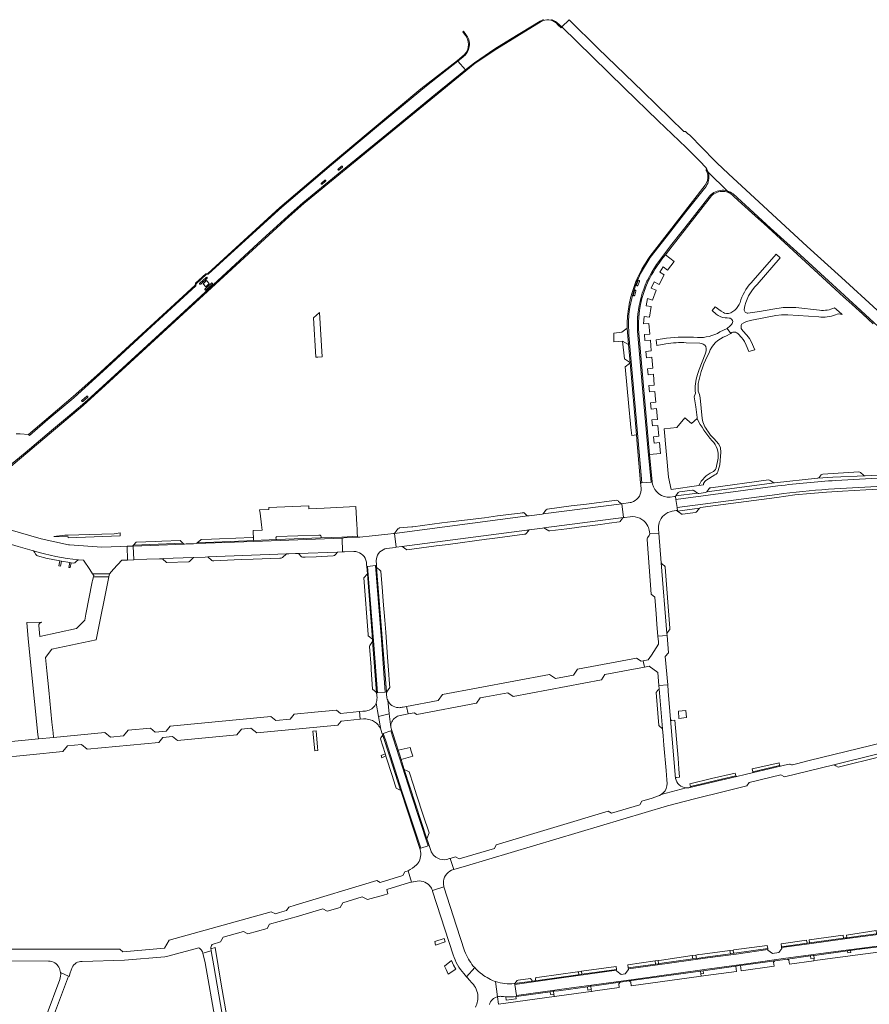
# Model space of a CAD drawing. Header units: metres. Extents: x 166325 to 190320, y 381923 to 404576.
# Tile 864 of 1056: x 174315 to 174707, y 401345 to 401800. Entities that reach past the tile are written whole.
import ezdxf

# ---------------------------------------------------------------- set-up
doc = ezdxf.new("R2010")
doc.units = ezdxf.units.M
for name, color, linetype, lineweight in [('B-WE-VH-VERHARDING_ASFALT-GV', 8, 'Continuous', 18), ('B-WE-VH-VERHARDING_BETONSTRAATSTEEN-GV', 8, 'Continuous', 18), ('B-WE-VH-VERHARDING_FUNDERING_ZAND-GV', 8, 'Continuous', 18), ('B-WE-VH-VERHARDING_STRAATBAKSTEEN-GV', 8, 'Continuous', 18)]:
    doc.layers.add(name, color=color, linetype=linetype, lineweight=lineweight)

msp = doc.modelspace()

# ---------------------------------------------------------------- linework, layer by layer
at = {"layer": 'B-WE-VH-VERHARDING_ASFALT-GV', "flags": 128}
for points in [[(174655.589, 401677.978), (174666.197, 401690.177), (174664.352, 401691.865), (174653.778, 401679.705)], [(174642.283, 401664.457), (174641.372, 401664.532), (174640.533, 401664.724), (174639.98, 401664.951), (174638.957, 401665.618), (174636.216, 401667.547), (174634.762, 401665.895), (174636.652, 401664.271), (174637.602, 401663.508), (174638.805, 401662.917)], [(174662.827, 401666.501), (174656.706, 401665.423), (174651.302, 401664.709)], [(174684.446, 401666.049), (174673.406, 401667.217), (174670.611, 401667.293)], [(174694.804, 401664.007), (174693.326, 401665.359), (174691.355, 401667.162)], [(174653.134, 401661.468), (174664.177, 401663.548), (174666.814, 401663.842), (174669.701, 401663.945), (174684.031, 401662.927)], [(174643.462, 401655.211), (174641.644, 401657.579), (174638.396, 401655.969)], [(174643.753, 401659.455), (174643.114, 401658.782), (174641.644, 401657.579), (174643.462, 401655.211)], [(174643.462, 401655.211), (174643.861, 401655.725), (174644.294, 401655.865), (174644.744, 401655.927), (174645.198, 401655.91), (174645.642, 401655.813), (174646.063, 401655.64), (174646.447, 401655.397), (174646.782, 401655.09), (174648.302, 401653.419), (174649.126, 401652.557), (174649.758, 401651.505), (174650.537, 401649.89), (174651.769, 401646.956), (174654.55, 401647.64), (174652.811, 401651.577), (174652.036, 401652.881), (174650.739, 401654.444), (174648.907, 401656.532), (174648.228, 401657.636), (174648.2, 401658.313), (174648.237, 401658.927), (174648.379, 401659.521)], [(174613.698, 401653.147), (174608.956, 401652.409), (174609.201, 401649.656), (174613.38, 401650.494)], [(174641.098, 401654.096), (174643.462, 401655.211)], [(174622.839, 401650.993), (174629.124, 401650.75)], [(174631.519, 401645.7), (174630.093, 401642.22), (174628.751, 401638.695), (174627.979, 401636.281)], [(174628.3, 401628.607), (174628.274, 401629.794), (174628.3, 401632.168)], [(174627.084, 401627.743), (174626.504, 401626), (174627.238, 401621.299), (174627.917, 401616.387), (174627.784, 401615.983)], [(174630.209, 401615.984), (174629.209, 401625.566)], [(174627.784, 401615.983), (174625.28, 401613.62), (174622.119, 401616.36), (174618.419, 401611.817), (174612.616, 401611.203)], [(174612.616, 401611.203), (174614.603, 401588.84), (174615.854, 401583.244), (174628.689, 401585.046)], [(174637.596, 401591.876), (174638.328, 401594.542), (174638.814, 401600.443), (174638.696, 401602.461), (174637.825, 401604.182), (174635.524, 401606.79)], [(174636.56, 401593.118), (174637.492, 401597.654)], [(174637.492, 401597.654), (174636.56, 401593.118)], [(174631.782, 401587.326), (174636.063, 401589.987)], [(174727.623, 401589.319), (174691.936, 401587.337)], [(174665.212, 401584.809), (174617.999, 401578.548), (174618.536, 401574.777), (174664.762, 401580.861)], [(174628.689, 401585.046), (174630.751, 401585.336)], [(174688.528, 401583.29), (174719.171, 401585.018)], [(174364.298, 401556.945), (174361.328, 401556.831), (174352.675, 401556.5), (174337.663, 401557.557), (174337.189, 401557.66), (174324.553, 401560.413), (174308.148, 401565.08)], [(174487.9, 401562.897), (174487.43, 401562.835), (174484.859, 401562.5), (174477.55, 401561.752), (174471.941, 401561.178), (174470.839, 401561.119), (174464.594, 401560.785), (174463.692, 401560.75), (174463.936, 401554.352), (174464.837, 401554.386), (174469.204, 401554.552)], [(174484.438, 401555.925), (174488.285, 401556.427), (174488.763, 401556.489), (174487.9, 401562.897)], [(174303.09, 401559.578), (174306.243, 401558.953), (174309.367, 401558.192), (174314, 401556.866), (174320.406, 401555.033), (174321.062, 401554.844)], [(174341.936, 401550.698), (174344.25, 401550.521), (174347.137, 401546.128), (174348.33, 401544.17), (174356.168, 401544.263), (174358.073, 401546.389), (174361.882, 401550.485), (174364.5, 401550.584), (174364.298, 401556.945)], [(174475.028, 401548.505), (174475.035, 401548.426), (174475.107, 401547.632), (174475.451, 401547.661), (174479.225, 401547.977), (174479.627, 401548.011), (174479.553, 401548.965), (174479.497, 401549.703), (174479.485, 401550.383), (174479.551, 401551.059)], [(174417.837, 401283.395), (174417.57, 401285.308), (174413.68, 401309.41), (174404.364, 401363.047), (174403.189, 401369.95), (174399.293, 401368.828), (174400.39, 401364.46), (174409.95, 401310.26), (174409.44, 401310.18), (174412.42, 401292.43), (174415.93, 401267.62), (174419.086, 401243.968), (174422.01, 401222.06)], [(174333.19, 401356.73), (174326.89, 401339.74)], [(174329.918, 401338.514), (174337.22, 401358.21), (174333.574, 401359.982)]]:
    msp.add_lwpolyline(points, dxfattribs=at)
at = {"layer": 'B-WE-VH-VERHARDING_ASFALT-GV'}
for points in [[(174653.778, 401679.705, 0.1205991), (174648.094, 401670.747)], [(174649.621, 401666.408, -0.1688884), (174655.589, 401677.978)], [(174648.094, 401670.747, -0.2630394), (174642.283, 401664.457)], [(174651.302, 401664.709, -0.4964483), (174649.621, 401666.408)], [(174670.611, 401667.293, 0.0629515), (174662.827, 401666.501)], [(174691.355, 401667.162, -0.1468982), (174684.446, 401666.049)], [(174638.805, 401662.917, 0.0503203), (174642.702, 401662.395)], [(174642.702, 401662.395, -0.6371217), (174643.753, 401659.455)], [(174648.379, 401659.521, -0.1015204), (174653.134, 401661.468)], [(174684.031, 401662.927, 0.1310041), (174691.855, 401663.936)], [(174691.855, 401663.936, -0.2282195), (174694.804, 401664.007)], [(174627.995, 401653.372, 0.0497305), (174613.698, 401653.147)], [(174638.396, 401655.969, -0.1421914), (174627.995, 401653.372)], [(174633.367, 401646.361, -0.2176387), (174641.098, 401654.096)], [(174613.38, 401650.494, -0.0527577), (174622.839, 401650.993)], [(174629.124, 401650.75, -0.2645915), (174631.876, 401649.262)], [(174631.876, 401649.262, -0.1485394), (174631.519, 401645.7)], [(174628.3, 401632.168, -0.0705196), (174633.367, 401646.361)], [(174627.979, 401636.281, 0.1067056), (174627.084, 401627.743)], [(174629.209, 401625.566, 0.0819324), (174628.3, 401628.607)], [(174634.71, 401605.619, -0.0519313), (174627.784, 401615.983)], [(174627.784, 401615.983, 0.0519313), (174634.71, 401605.619)], [(174632.844, 401610.18, -0.1641543), (174630.209, 401615.984)], [(174635.524, 401606.79, -0.1097218), (174632.844, 401610.18)], [(174637.492, 401597.654, 0.2503663), (174634.71, 401605.619)], [(174634.71, 401605.619, -0.2503663), (174637.492, 401597.654)], [(174634.783, 401591.185, 0.2458182), (174636.56, 401593.118)], [(174636.56, 401593.118, -0.2458182), (174634.783, 401591.185)], [(174628.689, 401585.046, -0.1823758), (174634.783, 401591.185)], [(174634.783, 401591.185, 0.1823758), (174628.689, 401585.046)], [(174636.063, 401589.987, 0.2746995), (174637.596, 401591.876)], [(174630.751, 401585.336, -0.2366792), (174631.782, 401587.326)], [(174691.936, 401587.337, 0.0176597), (174665.212, 401584.809)], [(174664.762, 401580.861, -0.0174602), (174688.528, 401583.29)], [(174321.062, 401554.844, 0.0540381), (174341.936, 401550.698)], [(174469.204, 401554.552, -0.3145669), (174474.708, 401550.512)], [(174479.551, 401551.059, -0.3265662), (174484.438, 401555.925)], [(174474.708, 401550.512, -0.0837236), (174475.028, 401548.505)], [(174333.574, 401359.982, -0.126668), (174333.19, 401356.73)]]:
    msp.add_lwpolyline(points, format="xyb", dxfattribs=at)
at = {"layer": 'B-WE-VH-VERHARDING_ASFALT-GV', "flags": 128}
for points in [[(174556.992, 401565.399), (174593.859, 401570.214), (174593.064, 401576.611), (174556.684, 401571.867), (174556.186, 401571.802), (174550.149, 401571.014), (174549.637, 401570.948), (174487.9, 401562.897), (174488.763, 401556.489), (174491.261, 401556.816), (174549.142, 401564.374), (174549.721, 401564.45), (174550.254, 401564.52), (174556.415, 401565.324)], [(174367.216, 401557.057), (174367.471, 401550.697), (174373.471, 401550.924), (174379.357, 401551.147), (174380.36, 401551.185), (174381.018, 401551.21), (174394.917, 401551.736), (174395.238, 401551.748), (174400.399, 401551.944), (174401.678, 401551.992), (174437.973, 401553.368), (174439.029, 401553.408), (174442.132, 401553.526), (174443.507, 401553.578), (174461.526, 401554.261), (174463.936, 401554.352), (174463.692, 401560.75), (174422.813, 401559.185), (174396.213, 401558.167), (174395.057, 401558.123), (174391.712, 401557.995), (174390.931, 401557.965)]]:
    msp.add_lwpolyline(points, close=True, dxfattribs=at)
at = {"layer": 'B-WE-VH-VERHARDING_BETONSTRAATSTEEN-GV', "flags": 128}
for points in [[(174304.595, 401588.814), (174344, 401622), (174354.42, 401631.34), (174439.31, 401709.3), (174446.06, 401715.29), (174520.984, 401776.691), (174525.23, 401780.17), (174535.2, 401786.89), (174555.73, 401799.38)], [(174556.886, 401800.34), (174556.202, 401800.099), (174555.548, 401799.785), (174555.351, 401799.672), (174541.581, 401791.293), (174534.315, 401786.849), (174524.854, 401780.401), (174520.687, 401777.052), (174506.842, 401765.822), (174484.33, 401747.394), (174461.951, 401729), (174445.644, 401715.724), (174438.746, 401709.681), (174426.995, 401698.849), (174408.171, 401681.461), (174392.756, 401667.327), (174377.44, 401653.226), (174358.725, 401636.02), (174345.818, 401624.296), (174338.589, 401618.088), (174329.347, 401610.393), (174317.167, 401600.188), (174306.901, 401591.569)], [(174562.694, 401798.787), (174563.509, 401797.971), (174564.961, 401796.56), (174565.317, 401796.911), (174564.272, 401797.841), (174563.009, 401799.011), (174562.433, 401799.453), (174561.813, 401799.829), (174561.155, 401800.134), (174560.468, 401800.365)], [(174711.012, 401666.053), (174694.571, 401681.109), (174678.74, 401695.48), (174642.3, 401729.03), (174636.918, 401734.211), (174635.836, 401735.255), (174624.524, 401746.93), (174623.372, 401747.658), (174622.41, 401748.58), (174621.74, 401748.609), (174602.672, 401767.065), (174582.123, 401787.006), (174568.607, 401800.158), (174565.317, 401796.911), (174579.504, 401783.158), (174594.325, 401768.712), (174609.876, 401753.616), (174622.722, 401741.224), (174629.071, 401734.88), (174631.827, 401731.911), (174632.254, 401731.27), (174632.612, 401730.588), (174632.897, 401729.873), (174641.864, 401721.108), (174642.478, 401720.899), (174643.201, 401720.568), (174643.888, 401720.167), (174644.487, 401719.733), (174653.995, 401710.982), (174661.792, 401703.934), (174675.411, 401691.658), (174690.359, 401677.871), (174703.47, 401665.894), (174717.531, 401653.023)], [(174521.87, 401785.764), (174522.16, 401786.469), (174522.375, 401787.2), (174522.511, 401787.95), (174522.569, 401788.71), (174522.546, 401789.471), (174522.444, 401790.227), (174522.263, 401790.967), (174522.006, 401791.684), (174521.675, 401792.371), (174521.274, 401793.018), (174519.882, 401794.985), (174519.468, 401794.67), (174520.802, 401792.947), (174520.899, 401792.799), (174521.094, 401792.51)], [(174519.2, 401783.2), (174517.02, 401781.406), (174500.069, 401768.34), (174475.731, 401748.003), (174458.704, 401733.734), (174434.92, 401713.53), (174401.658, 401683.065), (174400.748, 401682.842), (174396.008, 401678.476), (174395.742, 401677.597), (174350.31, 401635.87), (174339.47, 401626.16), (174318.732, 401608.658), (174319.215, 401608.15), (174327.758, 401615.45), (174339.641, 401625.489), (174355.186, 401639.626), (174373.812, 401656.746), (174396.042, 401677.27), (174396.306, 401678.27), (174400.927, 401682.478), (174401.814, 401682.686), (174413.923, 401693.707), (174435.841, 401713.62), (174458.848, 401733.237), (174480.568, 401751.433), (174502.749, 401769.795), (174517.258, 401781.123), (174519.749, 401783.129), (174520.032, 401783.36), (174520.584, 401783.885), (174521.078, 401784.465), (174521.508, 401785.094), (174521.87, 401785.764)], [(174306.901, 401591.569), (174317.167, 401600.188), (174329.347, 401610.393), (174338.589, 401618.088), (174345.818, 401624.296), (174358.725, 401636.02), (174377.44, 401653.226), (174392.756, 401667.327), (174408.171, 401681.461), (174426.995, 401698.849), (174438.746, 401709.681), (174445.644, 401715.724), (174461.951, 401729), (174484.33, 401747.394), (174506.842, 401765.822), (174520.687, 401777.052), (174517.258, 401781.123), (174502.749, 401769.795), (174480.568, 401751.433), (174458.848, 401733.237), (174435.841, 401713.62), (174413.923, 401693.707), (174401.814, 401682.686), (174400.927, 401682.478), (174396.306, 401678.27), (174396.042, 401677.27), (174373.812, 401656.746), (174355.186, 401639.626), (174339.641, 401625.489), (174327.758, 401615.45), (174319.215, 401608.15), (174318.732, 401608.658), (174314.95, 401608.82), (174313.12, 401608.92)], [(174461.863, 401731.25), (174463.449, 401732.542)], [(174463.842, 401732.089), (174462.251, 401730.789)], [(174631.165, 401722.286), (174631.497, 401722.646), (174631.968, 401723.255), (174632.374, 401723.909), (174632.709, 401724.602), (174632.971, 401725.326), (174633.157, 401726.073), (174633.264, 401726.836), (174633.292, 401727.605), (174633.239, 401728.374), (174633.107, 401729.132), (174632.897, 401729.873), (174631.83, 401730.933)], [(174454.123, 401724.806), (174455.697, 401726.085)], [(174456.095, 401725.612), (174454.499, 401724.31)], [(174595.451, 401657.734), (174596.107, 401650.106), (174596.836, 401641.73), (174599.734, 401608.429), (174600.093, 401604.337), (174600.251, 401602.536), (174601.683, 401586.209), (174602.298, 401586.262), (174599.657, 401616.327), (174596.324, 401654.465), (174596.099, 401660.41), (174596.279, 401664.24), (174596.664, 401667.399), (174598.066, 401673.49), (174599.493, 401677.928), (174601.728, 401682.945), (174606.178, 401690.318), (174613.52, 401699.748), (174622.567, 401711.419), (174631.165, 401722.286)], [(174633.34, 401717.44), (174634.421, 401718.822), (174634.984, 401719.33), (174635.598, 401719.775), (174636.255, 401720.154), (174636.949, 401720.461), (174637.671, 401720.693), (174638.413, 401720.848), (174639.167, 401720.925), (174639.926, 401720.921), (174640.68, 401720.837), (174641.42, 401720.675), (174642.14, 401720.436), (174642.83, 401720.122), (174642.933, 401720.062), (174641.864, 401721.108), (174641.725, 401721.155), (174640.95, 401721.334), (174640.161, 401721.435), (174639.366, 401721.456), (174638.572, 401721.397), (174637.789, 401721.259), (174637.023, 401721.042), (174636.283, 401720.75), (174635.577, 401720.386), (174634.91, 401719.952), (174634.29, 401719.453), (174633.724, 401718.895), (174624.443, 401706.96), (174616.207, 401696.527), (174609.078, 401687.119), (174606.934, 401683.639), (174604.894, 401679.988), (174604.628, 401679.417), (174603.844, 401677.613), (174603.135, 401675.779), (174602.501, 401673.918), (174601.942, 401672.032), (174601.462, 401670.126), (174601.059, 401668.201), (174600.734, 401666.261), (174600.489, 401664.31), (174600.323, 401662.351), (174600.238, 401660.386), (174600.232, 401658.42), (174600.306, 401656.455), (174600.46, 401654.495), (174603.386, 401621.253), (174605.226, 401600.761), (174606.527, 401586.628), (174606.972, 401586.667), (174605.843, 401599.406), (174600.71, 401657.337)], [(174631.541, 401723.791), (174608.14, 401693.67)], [(174717.531, 401653.023), (174703.47, 401665.894), (174690.359, 401677.871), (174675.411, 401691.658), (174661.792, 401703.934), (174653.995, 401710.982), (174644.487, 401719.733), (174643.888, 401720.167), (174643.201, 401720.568), (174642.478, 401720.899), (174641.864, 401721.108), (174642.933, 401720.062), (174643.484, 401719.737), (174644.093, 401719.285), (174644.652, 401718.772), (174644.707, 401718.716), (174646.797, 401716.761), (174656.173, 401708.235), (174658.627, 401706.038), (174695.548, 401672.285), (174699.386, 401668.777), (174701.231, 401667.09), (174704.252, 401664.363), (174709.269, 401659.796)], [(174612.21, 401690.42), (174613.182, 401691.663), (174614.715, 401693.624), (174616.301, 401695.652), (174633.34, 401717.44)], [(174606.213, 401652.199), (174603.714, 401652.008), (174603.466, 401654.732), (174605.97, 401654.943), (174605.529, 401659.942), (174603.016, 401659.715), (174603.357, 401663.131), (174605.827, 401662.754), (174606.639, 401667.686), (174604.211, 401668.095), (174604.907, 401671.502), (174607.267, 401670.673), (174608.942, 401675.354), (174606.577, 401676.182), (174608.05, 401679.189), (174610.23, 401677.965), (174612.67, 401682.328), (174610.52, 401683.581), (174612.16, 401686.116), (174614.156, 401684.592), (174617.18, 401688.574), (174613.182, 401691.663), (174612.21, 401690.42)], [(174397.973, 401678.513), (174400.934, 401681.217)], [(174401.338, 401680.774), (174398.362, 401678.088)], [(174599.874, 401677.706), (174600.643, 401679.581)], [(174601.206, 401679.322), (174600.409, 401677.473)], [(174400.379, 401675.869), (174403.348, 401678.578)], [(174403.771, 401678.105), (174400.82, 401675.399)], [(174598.417, 401673.104), (174598.925, 401675.043)], [(174599.501, 401674.87), (174598.976, 401672.953)], [(174600.71, 401657.337), (174605.843, 401599.406), (174610.848, 401599.851), (174610.406, 401604.84), (174607.904, 401604.651), (174607.645, 401607.537), (174610.145, 401607.754), (174609.719, 401612.731), (174607.189, 401612.548), (174606.926, 401615.307), (174609.46, 401615.531), (174609.043, 401620.544), (174606.534, 401620.314), (174606.285, 401623.278), (174608.743, 401623.492), (174608.639, 401624.906), (174608.274, 401628.447), (174605.853, 401628.265), (174605.545, 401631.231), (174608.043, 401631.463), (174607.638, 401636.462), (174605.131, 401636.233), (174604.851, 401639.01), (174607.338, 401639.249), (174606.913, 401644.268), (174604.424, 401644.039), (174604.165, 401646.992), (174606.65, 401647.199), (174606.213, 401652.199)], [(174596.599, 401641.333), (174594.57, 401639.936), (174596.245, 401621.464), (174596.967, 401613.499), (174597.211, 401611.872), (174597.573, 401608.176), (174599.734, 401608.429), (174596.836, 401641.73)], [(174596.836, 401641.73), (174596.751, 401641.725)], [(174343.414, 401624.298), (174345.773, 401626.3)], [(174346.147, 401625.835), (174343.811, 401623.832)], [(174683.594, 401588.372), (174690.567, 401588.869), (174705.432, 401589.514)], [(174685.162, 401589.891), (174684.188, 401588.726)], [(174705.432, 401589.514), (174705.055, 401589.578), (174704.723, 401589.771), (174703.328, 401591.008), (174702.978, 401591.204), (174702.581, 401591.261), (174685.869, 401590.259)], [(174607.138, 401585.695), (174607.002, 401586.331), (174606.972, 401586.667), (174606.527, 401586.628), (174602.298, 401586.262), (174601.683, 401586.209), (174601.782, 401585.077), (174601.911, 401583.611), (174601.932, 401583.002)], [(174633.439, 401583.625), (174632.26, 401582.116), (174663.568, 401586.296)], [(174660.86, 401587.575), (174634.12, 401584)], [(174662.818, 401586.494), (174661.621, 401587.353)], [(174617.999, 401578.548), (174617.785, 401579.989), (174617.427, 401579.868), (174615.412, 401579.604)], [(174619.055, 401581.724), (174617.996, 401580.214), (174628.001, 401581.497), (174626.383, 401582.692)], [(174626.383, 401582.692), (174626.032, 401582.863), (174625.642, 401582.89), (174619.695, 401582.062)], [(174597.415, 401577.224), (174596.916, 401577.114), (174593.064, 401576.611), (174593.859, 401570.214), (174594.218, 401570.261), (174596.896, 401570.611)], [(174616.324, 401573.171), (174618.08, 401573.475), (174618.475, 401573.405), (174618.835, 401573.228), (174618.536, 401574.777), (174617.999, 401578.548)], [(174628.919, 401574.477), (174618.835, 401573.228), (174620.347, 401572.019), (174620.663, 401571.842), (174621.023, 401571.798), (174627.015, 401572.6)], [(174627.683, 401572.964), (174628.919, 401574.477)], [(174604.613, 401566.991), (174605.032, 401566.247)], [(174610.289, 401567.727), (174610.34, 401567.897)], [(174422.14, 401560.96), (174407.033, 401560.365), (174403.426, 401560.222), (174398.549, 401560.03), (174398.381, 401559.938), (174396.802, 401558.559), (174419.677, 401559.501), (174422.808, 401559.615)], [(174422.808, 401559.615), (174422.724, 401561.514)], [(174548.921, 401562.939), (174549.78, 401563.958), (174550.254, 401564.52), (174549.721, 401564.45), (174549.142, 401564.374), (174491.261, 401556.816), (174491.574, 401556.78), (174491.895, 401556.58), (174493.132, 401555.528), (174493.427, 401555.376), (174493.618, 401555.364), (174507.233, 401557.074), (174512.827, 401557.819)], [(174512.827, 401557.819), (174530.46, 401560.185), (174533.203, 401560.556), (174547.978, 401562.55), (174548.422, 401562.603)], [(174606.643, 401534.823), (174608.247, 401533.417), (174608.866, 401525.786), (174609.263, 401520.887), (174609.271, 401520.792), (174609.712, 401515.358), (174613.952, 401515.709), (174613.878, 401516.628), (174611.255, 401549.34), (174610.165, 401562.932), (174605.919, 401562.664), (174605.88, 401562.279), (174605.691, 401561.942), (174604.857, 401560.857)], [(174605.837, 401563.661), (174605.919, 401562.664), (174610.165, 401562.932), (174610.012, 401564.847)], [(174604.663, 401560.116), (174606.643, 401534.823)], [(174321.062, 401554.844), (174321.283, 401554.642), (174321.597, 401554.154), (174322.193, 401553.103), (174322.392, 401552.838), (174322.602, 401552.667), (174322.981, 401552.475), (174327.357, 401551.361), (174329.276, 401550.928), (174333.267, 401550.211), (174333.988, 401550.082), (174337.808, 401549.396), (174338.474, 401549.277), (174339.613, 401549.072), (174340.111, 401549.271), (174341.14, 401550.164), (174341.936, 401550.698)], [(174617.847, 401449.674), (174615.56, 401476.939), (174614.46, 401490.047), (174614.221, 401492.902), (174610.19, 401492.62), (174610.317, 401491.101)], [(174484.299, 401488.018), (174484.2, 401489.286), (174484.176, 401489.598), (174483.697, 401489.559), (174480.138, 401489.267), (174479.676, 401489.229), (174479.858, 401486.861)], [(174610.317, 401491.101), (174611.874, 401472.512), (174612.14, 401469.329), (174612.5, 401465.031), (174613.482, 401453.303), (174613.838, 401449.048), (174613.989, 401447.248), (174613.904, 401446.278)], [(174479.436, 401484.399), (174480.565, 401478.32), (174485.498, 401479.52), (174484.788, 401485.768)], [(174481.693, 401472.24), (174480.565, 401478.32), (174479.436, 401484.399)], [(174484.788, 401485.768), (174485.498, 401479.52), (174486.208, 401473.273)], [(174303.927, 401459.086), (174334.648, 401462.046), (174336.817, 401464.707), (174343.196, 401465.3), (174345.837, 401463.124), (174378.975, 401466.318), (174380.84, 401468.639), (174385.332, 401469.057), (174387.691, 401467.158), (174415.047, 401469.794), (174417.183, 401472.452), (174421.607, 401472.859), (174424.249, 401470.681), (174461.823, 401474.302), (174463.277, 401476.102), (174472.109, 401476.973), (174471.699, 401480.513), (174462.978, 401479.668), (174461.165, 401481.162), (174450.974, 401480.194), (174441.584, 401479.288), (174439.688, 401476.996), (174433.145, 401476.403), (174430.843, 401478.308), (174384.286, 401473.82), (174382.427, 401471.543), (174377.352, 401471.044), (174375.149, 401472.846), (174364.909, 401471.906), (174362.637, 401469.312), (174356.7, 401468.717), (174354.005, 401470.87), (174330.298, 401468.602), (174323.331, 401467.934), (174293.687, 401465.096)], [(174475.639, 401480.991), (174475.125, 401480.869), (174474.603, 401480.794), (174473.343, 401480.672), (174471.699, 401480.513), (174472.109, 401476.973), (174473.56, 401477.116), (174474.062, 401477.14)], [(174490.619, 401478.765), (174492.863, 401479.185), (174494.259, 401479.446), (174493.555, 401482.911)], [(174493.555, 401482.911), (174491.967, 401482.614), (174491.525, 401482.535)], [(174615.56, 401476.939), (174617.847, 401449.674)], [(174618.207, 401450.131), (174619.735, 401450.288), (174619.416, 401454.057), (174619, 401459.086), (174617.514, 401476.552), (174616.21, 401476.441), (174616.154, 401476.44), (174616.099, 401476.445), (174616.044, 401476.454), (174615.99, 401476.468), (174615.938, 401476.486), (174615.887, 401476.51), (174615.839, 401476.537), (174615.793, 401476.569), (174615.75, 401476.605), (174615.711, 401476.644), (174615.675, 401476.687), (174615.643, 401476.733), (174615.616, 401476.781), (174615.593, 401476.832), (174615.574, 401476.884), (174615.56, 401476.939)], [(174713.842, 401466.28), (174679.647, 401457.864), (174673.8, 401456.413), (174671.874, 401455.951)], [(174513.716, 401412.713), (174515.385, 401407.617), (174521.256, 401409.276), (174614.21, 401437), (174626.58, 401440.18), (174640.884, 401443.757), (174650.862, 401446.18), (174651.845, 401447.777), (174666.577, 401451.362), (174668.157, 401450.385), (174691.084, 401455.921), (174711.537, 401460.947)], [(174671.138, 401456.122), (174670.84, 401456.252), (174670.54, 401456.282), (174668.258, 401455.803), (174666.428, 401455.359), (174653.307, 401452.246), (174650.072, 401451.507), (174646.245, 401450.57), (174646.19, 401450.563), (174624.425, 401445.461)], [(174653.307, 401452.246), (174666.428, 401455.359)], [(174665.977, 401455.677), (174653.637, 401452.758)], [(174624.425, 401445.461), (174646.19, 401450.563)], [(174645.732, 401450.895), (174639.063, 401449.311), (174624.734, 401445.966)], [(174622.751, 401445.32), (174611.208, 401442.201), (174610.376, 401441.764), (174609.487, 401441.444), (174607.015, 401440.576), (174602.216, 401439.124), (174601.303, 401437.494), (174588.302, 401433.566), (174586.685, 401434.45), (174534.96, 401418.949), (174534.098, 401417.317), (174517.788, 401412.44), (174516.149, 401413.343), (174513.716, 401412.713)], [(174611.208, 401442.201), (174622.751, 401445.32)], [(174503.501, 401418.539), (174500.061, 401417.421), (174499.688, 401417.3), (174499.872, 401416.734)], [(174505.427, 401414.952), (174505.155, 401415.395), (174504.956, 401415.788), (174504.92, 401415.859), (174503.945, 401418.683), (174503.501, 401418.539)], [(174515.197, 401407.564), (174515.385, 401407.617), (174513.716, 401412.713), (174513.354, 401412.619), (174513.295, 401412.594)], [(174403.608, 401372.915), (174407.526, 401374.147), (174408.722, 401376.289), (174418.122, 401378.905), (174420.142, 401377.759), (174429.055, 401380.326), (174430.118, 401382.235), (174443.59, 401386.001), (174444.079, 401386.138), (174454.845, 401389.397), (174456.837, 401388.292), (174462.831, 401390.001), (174464.006, 401392.187), (174472.988, 401394.947), (174475.43, 401393.644), (174482.875, 401395.764), (174484.937, 401396.365), (174484.35, 401398.378), (174494.847, 401401.556), (174495.759, 401401.726), (174494.188, 401406.993), (174492.665, 401406.412), (174491.827, 401404.76), (174481.363, 401401.583), (174479.715, 401402.458), (174442.084, 401391.012), (174439.093, 401390.188), (174438.091, 401388.585), (174434.834, 401387.67), (174432.89, 401387.124), (174430.995, 401387.956), (174383.744, 401374.897), (174381.655, 401371.215), (174362.325, 401369.583), (174361.044, 401370.81), (174355.609, 401370.71), (174300.069, 401370.778)], [(174494.188, 401406.993), (174495.759, 401401.726), (174496.591, 401401.881), (174496.742, 401401.909), (174497.54, 401402.058)], [(174505.219, 401398.523), (174505.476, 401397.892), (174510.79, 401399.541), (174510.677, 401400.026)], [(174516.644, 401381.401), (174510.79, 401399.541), (174505.476, 401397.892), (174505.569, 401397.602), (174515.11, 401368.1)], [(174520.793, 401368.847), (174520.323, 401370.042), (174516.644, 401381.401)], [(174713.811, 401377.867), (174696.06, 401375.51), (174679.555, 401373.224), (174666.904, 401371.54), (174666.974, 401371.101), (174665.571, 401369.183), (174662.641, 401368.764), (174660.588, 401370.299), (174660.545, 401370.59), (174645.903, 401368.502), (174632.674, 401366.721), (174608.486, 401363.387), (174596.069, 401361.696), (174596.112, 401361.398), (174594.6, 401359.348), (174592.702, 401359.054), (174590.682, 401360.558), (174590.63, 401360.984), (174564.02, 401357.357), (174543.507, 401354.435), (174544.288, 401349.284), (174568.719, 401352.732), (174598.359, 401356.8), (174631.3, 401361.414), (174650.639, 401364.011), (174668.867, 401366.511), (174693.219, 401369.869), (174713.489, 401372.497)], [(174343.605, 401365.08), (174363.133, 401365.589), (174381.791, 401367.209), (174382.541, 401367.301), (174383.157, 401367.491), (174397.511, 401371.326)], [(174398.951, 401369.924), (174399.129, 401369.481), (174399.293, 401368.828), (174403.189, 401369.95), (174403.144, 401370.212), (174403.067, 401370.955)], [(174713.489, 401372.497), (174693.219, 401369.869), (174668.867, 401366.511), (174650.639, 401364.011), (174631.3, 401361.414), (174598.359, 401356.8), (174568.719, 401352.732), (174544.288, 401349.284), (174544.348, 401348.887), (174559.953, 401351.036), (174561.401, 401351.236), (174561.653, 401351.27), (174563.778, 401351.563), (174577.09, 401353.396), (174578.396, 401353.576), (174578.746, 401353.624), (174580.424, 401353.855), (174592.185, 401355.475), (174596.462, 401356.076), (174629.413, 401360.646), (174630.548, 401360.804), (174631.639, 401360.955), (174645.742, 401362.911), (174646.429, 401363.006), (174647.85, 401363.203), (174663.679, 401365.398), (174669.597, 401366.179), (174680.184, 401367.64), (174681.528, 401367.825), (174681.747, 401367.855), (174683.151, 401368.049), (174697.329, 401370.005), (174698.217, 401370.127), (174698.707, 401370.195), (174699.595, 401370.317), (174704.18, 401370.95), (174715.779, 401372.356)], [(174301.71, 401365.338), (174327.97, 401365.18)], [(174333.574, 401359.982), (174337.22, 401358.21), (174337.5, 401358.19), (174338, 401359.75), (174338.988, 401362.224)], [(174519.978, 401359.442), (174521.252, 401357.97), (174525.024, 401362.21)], [(174525.024, 401362.21), (174521.252, 401357.97), (174522.998, 401355.952), (174523.26, 401355.65)], [(174527.669, 401359.692), (174527.42, 401359.897)], [(174535.57, 401348.794), (174534.618, 401355.764), (174534.071, 401355.959)], [(174538.886, 401354.819), (174536.756, 401355.168), (174534.618, 401355.764), (174535.57, 401348.794)], [(174544.084, 401348.851), (174544.348, 401348.887), (174544.288, 401349.284), (174543.507, 401354.435), (174543.444, 401354.851), (174543.263, 401354.826)], [(174537.321, 401348.939), (174538.386, 401348.795), (174539.397, 401348.71)]]:
    msp.add_lwpolyline(points, dxfattribs=at)
at = {"layer": 'B-WE-VH-VERHARDING_BETONSTRAATSTEEN-GV'}
for points in [[(174555.73, 401799.38, -0.3134706), (174562.694, 401798.787)], [(174521.094, 401792.51, -0.3943932), (174519.2, 401783.2)], [(174462.251, 401730.789, -0.9717378), (174461.863, 401731.25)], [(174463.449, 401732.542, -1.0047045), (174463.842, 401732.089)], [(174631.83, 401730.933, -0.1095872), (174632.771, 401728.424)], [(174454.499, 401724.31, -0.956303), (174454.123, 401724.806)], [(174455.697, 401726.085, -1.0619342), (174456.095, 401725.612)], [(174632.771, 401728.424, -0.2024592), (174631.541, 401723.791)], [(174608.14, 401693.67, 0.0538759), (174600.681, 401681.882)], [(174605.251, 401679.442, -0.0520148), (174612.21, 401690.42)], [(174612.21, 401690.42, 0.0520148), (174605.251, 401679.442)], [(174400.934, 401681.217, -0.9480534), (174401.338, 401680.774)], [(174600.681, 401681.882, 0.0342452), (174597.927, 401674.702)], [(174600.643, 401679.581, -0.9826433), (174601.206, 401679.322)], [(174600.71, 401657.337, -0.116316), (174605.251, 401679.442)], [(174605.251, 401679.442, 0.116316), (174600.71, 401657.337)], [(174398.362, 401678.088, -1.0786885), (174397.973, 401678.513)], [(174400.82, 401675.399, -1.0021932), (174400.379, 401675.869)], [(174403.348, 401678.578, -1), (174403.771, 401678.105)], [(174597.927, 401674.702, 0.0368396), (174596.09, 401666.638)], [(174598.925, 401675.043, -1.0367903), (174599.501, 401674.87)], [(174600.409, 401677.473, -1.0229601), (174599.874, 401677.706)], [(174598.976, 401672.953, -1.0930023), (174598.417, 401673.104)], [(174596.09, 401666.638, 0.0396505), (174595.451, 401657.734)], [(174596.751, 401641.725, -0.2455655), (174596.599, 401641.333)], [(174345.773, 401626.3, -0.9620488), (174346.147, 401625.835)], [(174343.811, 401623.832, -0.946668), (174343.414, 401624.298)], [(174684.188, 401588.726, -0.1750991), (174683.594, 401588.372)], [(174685.869, 401590.259, 0.1756537), (174685.162, 401589.891)], [(174615.412, 401579.604, -0.3580378), (174607.138, 401585.695)], [(174634.12, 401584, 0.2216398), (174633.439, 401583.625)], [(174661.621, 401587.353, 0.223181), (174660.86, 401587.575)], [(174663.568, 401586.296, -0.1494755), (174662.818, 401586.494)], [(174601.932, 401583.002, -0.3359804), (174597.415, 401577.224)], [(174619.695, 401582.062, 0.3597179), (174619.055, 401581.724)], [(174596.896, 401570.611, -0.2863958), (174604.613, 401566.991)], [(174610.34, 401567.897, -0.277674), (174616.324, 401573.171)], [(174627.015, 401572.6, 0.2188416), (174627.683, 401572.964)], [(174605.032, 401566.247, -0.0870025), (174605.837, 401563.661)], [(174610.012, 401564.847, -0.0940951), (174610.289, 401567.727)], [(174422.724, 401561.514, -0.39719), (174422.14, 401560.96)], [(174548.422, 401562.603, 0.0922086), (174548.921, 401562.939)], [(174604.857, 401560.857, 0.2295827), (174604.663, 401560.116)], [(174341.936, 401550.698, -0.0540381), (174321.062, 401554.844)], [(174479.436, 401484.399, -0.2308061), (174475.639, 401480.991)], [(174479.858, 401486.861, -0.1088589), (174479.436, 401484.399)], [(174484.788, 401485.768, -0.1017991), (174484.299, 401488.018)], [(174489.596, 401482.359, -0.2759121), (174484.788, 401485.768)], [(174491.525, 401482.535, -0.0839916), (174489.596, 401482.359)], [(174474.062, 401477.14, -0.0805677), (174476.656, 401476.767)], [(174476.656, 401476.767, -0.1379591), (174480.36, 401474.346)], [(174486.208, 401473.273, -0.1179223), (174486.706, 401475.731)], [(174486.706, 401475.731, -0.2431497), (174490.619, 401478.765)], [(174480.36, 401474.346, -0.0771466), (174481.693, 401472.24)], [(174653.637, 401452.758, -0.3470104), (174653.307, 401452.246)], [(174666.428, 401455.359, -0.409301), (174665.977, 401455.677)], [(174671.874, 401455.951, -0.218928), (174671.138, 401456.122)], [(174617.847, 401449.674, -0.3806718), (174618.207, 401450.131)], [(174622.751, 401445.32, -0.3393779), (174617.847, 401449.674)], [(174646.19, 401450.563, -0.3621012), (174645.732, 401450.895)], [(174613.904, 401446.278, -0.2109741), (174611.208, 401442.201)], [(174624.425, 401445.461, -0.078304), (174622.751, 401445.32)], [(174624.734, 401445.966, -0.3980303), (174624.425, 401445.461)], [(174499.872, 401416.734, -0.2102686), (174498.875, 401410.632)], [(174513.295, 401412.594, -0.3591436), (174505.427, 401414.952)], [(174498.124, 401409.658, -0.0764969), (174494.188, 401406.993)], [(174498.875, 401410.632, -0.0400059), (174498.124, 401409.658)], [(174510.613, 401402.137, -0.2933746), (174515.197, 401407.564)], [(174497.54, 401402.058, -0.2852995), (174504.178, 401400.1)], [(174510.677, 401400.026, -0.0814749), (174510.613, 401402.137)], [(174504.178, 401400.1, -0.0717737), (174505.219, 401398.523)], [(174397.511, 401371.326, -0.156219), (174398.951, 401369.924)], [(174403.067, 401370.955, -0.1372123), (174403.608, 401372.915)], [(174515.11, 401368.1, 0.1053965), (174519.978, 401359.442)], [(174525.024, 401362.21, -0.0833529), (174520.793, 401368.847)], [(174327.97, 401365.18, -0.185246), (174330.966, 401364.381)], [(174330.966, 401364.381, -0.20279), (174333.574, 401359.982)], [(174338.988, 401362.224, -0.3162099), (174343.605, 401365.08)], [(174527.42, 401359.897, -0.034615), (174525.024, 401362.21)], [(174534.071, 401355.959, -0.0782478), (174527.669, 401359.692)], [(174523.26, 401355.65, -0.1791194), (174526.392, 401349.721)], [(174543.263, 401354.826, -0.05369), (174538.886, 401354.819)], [(174526.392, 401349.721, -0.1541035), (174525.381, 401343.992)], [(174531.826, 401345.192, -0.2638185), (174535.57, 401348.794)], [(174535.57, 401348.794, -0.0839909), (174537.321, 401348.939)], [(174539.397, 401348.71, 0.0437433), (174544.084, 401348.851)]]:
    msp.add_lwpolyline(points, format="xyb", dxfattribs=at)
at = {"layer": 'B-WE-VH-VERHARDING_BETONSTRAATSTEEN-GV', "flags": 128}
for points in [[(174601.059, 401668.201), (174601.462, 401670.126), (174601.942, 401672.032), (174602.501, 401673.918), (174603.135, 401675.779), (174603.844, 401677.613), (174604.628, 401679.417), (174604.894, 401679.988), (174606.934, 401683.639), (174609.078, 401687.119), (174616.207, 401696.527), (174624.443, 401706.96), (174633.724, 401718.895), (174634.29, 401719.453), (174634.91, 401719.952), (174635.577, 401720.386), (174636.283, 401720.75), (174637.023, 401721.042), (174637.789, 401721.259), (174638.572, 401721.397), (174639.366, 401721.456), (174640.161, 401721.435), (174640.95, 401721.334), (174641.725, 401721.155), (174641.864, 401721.108), (174632.897, 401729.873), (174633.107, 401729.132), (174633.239, 401728.374), (174633.292, 401727.605), (174633.264, 401726.836), (174633.157, 401726.073), (174632.971, 401725.326), (174632.709, 401724.602), (174632.374, 401723.909), (174631.968, 401723.255), (174631.497, 401722.646), (174631.165, 401722.286), (174622.567, 401711.419), (174613.52, 401699.748), (174606.178, 401690.318), (174601.728, 401682.945), (174599.493, 401677.928), (174598.066, 401673.49), (174596.664, 401667.399), (174596.279, 401664.24), (174596.099, 401660.41), (174596.324, 401654.465), (174599.657, 401616.327), (174602.298, 401586.262), (174606.527, 401586.628), (174605.226, 401600.761), (174603.386, 401621.253), (174600.46, 401654.495), (174600.306, 401656.455), (174600.232, 401658.42), (174600.238, 401660.386), (174600.323, 401662.351), (174600.489, 401664.31), (174600.734, 401666.261)], [(174399.427, 401678.213), (174401.088, 401679.74), (174402.307, 401678.439), (174400.67, 401676.89)], [(174595.451, 401657.734), (174593.003, 401655.833), (174589.262, 401655.468), (174589.375, 401651.389), (174593.409, 401651.723), (174596.107, 401650.106)], [(174596.107, 401650.106), (174593.409, 401651.723), (174594.242, 401643.61), (174596.567, 401642.041), (174596.751, 401641.725), (174596.836, 401641.73)], [(174470.632, 401564.997), (174470.535, 401566.807), (174470.079, 401575.335), (174455.389, 401574.58), (174448.39, 401574.29), (174448.34, 401575.55), (174429.78, 401574.78), (174429.81, 401574), (174425.56, 401573.8), (174425.8, 401572.28), (174426.493, 401566.826), (174426.8, 401564.41), (174422.616, 401564.243), (174422.69, 401562.4), (174422.72, 401561.62), (174422.724, 401561.514), (174422.808, 401559.615), (174433.618, 401560.007), (174433.344, 401560.074), (174433.224, 401560.197), (174433.152, 401560.858), (174433.17, 401561.064), (174433.257, 401561.264), (174433.476, 401561.425), (174453.011, 401562.107), (174453.603, 401562.026), (174453.787, 401561.924), (174453.907, 401561.79), (174454.057, 401561.508), (174454.122, 401561.248), (174454.1, 401561.122), (174454.024, 401561.007), (174453.731, 401560.804), (174463.606, 401561.162), (174470.815, 401561.578), (174470.739, 401562.994)], [(174593.064, 401576.611), (174592.692, 401576.704), (174592.206, 401576.943), (174591.512, 401577.609), (174591.282, 401577.909), (174590.754, 401578.191), (174576.66, 401576.395), (174569.607, 401575.564), (174558.554, 401574.029), (174558.031, 401573.791), (174557.686, 401573.392), (174556.684, 401571.867)], [(174549.637, 401570.948), (174549.161, 401571.176), (174548.646, 401571.575), (174547.879, 401572.316), (174547.467, 401572.501), (174547.243, 401572.45), (174535.563, 401570.933), (174529.537, 401570.033), (174515.041, 401568.369), (174509.767, 401567.699), (174496.458, 401565.851), (174496.013, 401565.983), (174490.104, 401565.392), (174490.048, 401565.147), (174489.792, 401564.98), (174489.478, 401564.94), (174487.9, 401562.897)], [(174567.528, 401565.021), (174571.149, 401565.495), (174571.867, 401565.589), (174583.093, 401567.059), (174583.124, 401567.063), (174587.1, 401567.584), (174591.92, 401568.215), (174592.208, 401568.381), (174593.367, 401569.847), (174593.859, 401570.214), (174556.992, 401565.399), (174559.349, 401564.073), (174559.688, 401563.994)], [(174470.839, 401561.119), (174470.815, 401561.578), (174463.606, 401561.162), (174453.731, 401560.804), (174433.618, 401560.007), (174422.808, 401559.615), (174419.677, 401559.501), (174396.802, 401558.559), (174396.543, 401558.333), (174396.213, 401558.167), (174422.813, 401559.185), (174463.692, 401560.75), (174464.594, 401560.785)], [(174367.216, 401557.057), (174366.857, 401557.043), (174366.076, 401557.013), (174364.298, 401556.945), (174364.5, 401550.584), (174367.471, 401550.697)], [(174390.407, 401558.096), (174390.281, 401558.182), (174390.149, 401558.323), (174367.275, 401557.496), (174366.857, 401557.043), (174367.216, 401557.057), (174390.931, 401557.965)], [(174389.029, 401559.517), (174388.819, 401559.647), (174380.398, 401559.315), (174377.414, 401559.197), (174368.521, 401558.846), (174367.275, 401557.496), (174390.149, 401558.323)], [(174436.164, 401551.791), (174437.973, 401553.368), (174401.678, 401551.992), (174403.547, 401550.316), (174403.79, 401550.239), (174404.468, 401550.231), (174413.789, 401550.66), (174417.236, 401550.776), (174422.604, 401550.956), (174434.94, 401551.371), (174435.609, 401551.501)], [(174460.853, 401553.297), (174461.526, 401554.261), (174443.507, 401553.578), (174444.974, 401552.099), (174445.427, 401551.871), (174445.808, 401551.845), (174446.695, 401551.884), (174451.662, 401552.103), (174459.582, 401552.454), (174460.168, 401552.691), (174460.531, 401552.962)], [(174333.988, 401550.082), (174333.267, 401550.211), (174332.753, 401547.926), (174333.497, 401547.786)], [(174338.474, 401549.277), (174337.808, 401549.396), (174337.448, 401547.135), (174338.035, 401547.052)], [(174393.463, 401550.2), (174394.846, 401551.574), (174394.883, 401551.608), (174394.922, 401551.638), (174394.964, 401551.666), (174395.008, 401551.689), (174395.054, 401551.709), (174395.101, 401551.725), (174395.15, 401551.737), (174395.199, 401551.745), (174395.238, 401551.748), (174394.917, 401551.736), (174381.018, 401551.21), (174380.36, 401551.185), (174380.414, 401551.184), (174380.468, 401551.179), (174380.52, 401551.169), (174380.572, 401551.154), (174380.621, 401551.135), (174380.669, 401551.111), (174380.715, 401551.083), (174380.758, 401551.052), (174380.798, 401551.016), (174382.33, 401549.533), (174382.37, 401549.497), (174382.414, 401549.466), (174382.46, 401549.438), (174382.508, 401549.414), (174382.558, 401549.395), (174382.61, 401549.38), (174382.663, 401549.37), (174382.716, 401549.365), (174382.77, 401549.365), (174392.779, 401549.744), (174392.828, 401549.748), (174392.877, 401549.756), (174392.925, 401549.768), (174392.972, 401549.784), (174393.018, 401549.804), (174393.062, 401549.827), (174393.103, 401549.854), (174393.142, 401549.885), (174393.179, 401549.918)], [(174478.415, 401511.354), (174475.451, 401547.661), (174475.107, 401547.632), (174475.411, 401544.256), (174477.735, 401513.963), (174477.795, 401513.196), (174479.676, 401489.229), (174480.138, 401489.267)], [(174481.889, 401513.68), (174479.225, 401547.977), (174475.451, 401547.661), (174478.415, 401511.354), (174480.138, 401489.267), (174483.697, 401489.559)], [(174479.696, 401547.132), (174479.627, 401548.011), (174479.225, 401547.977), (174481.889, 401513.68), (174483.697, 401489.559), (174484.176, 401489.598)], [(174613.09, 401547.289), (174613.014, 401547.489), (174612.745, 401547.879), (174611.665, 401548.707), (174611.493, 401548.918), (174611.255, 401549.34), (174613.878, 401516.628), (174614.118, 401517.151), (174614.548, 401517.632), (174614.925, 401518.145), (174615.154, 401518.55), (174615.254, 401519.103)], [(174318.68, 401514.19), (174323.124, 401469.995), (174323.331, 401467.934), (174330.298, 401468.602), (174330.093, 401470.672), (174329.603, 401475.624), (174328.144, 401490.368), (174327.246, 401499.443), (174326.65, 401505.47), (174329.59, 401509.34), (174350.11, 401513.67), (174355.882, 401542.818), (174348.811, 401542.885), (174348.406, 401541.184), (174348.261, 401540.447), (174345.333, 401525.547), (174344.78, 401522.73), (174344.064, 401522.027), (174340.88, 401518.901), (174323.955, 401515.309), (174323.499, 401520.32), (174323.504, 401520.451), (174323.52, 401520.581), (174323.548, 401520.709), (174323.586, 401520.835), (174323.636, 401520.956), (174323.695, 401521.073), (174323.765, 401521.184), (174323.844, 401521.289), (174323.932, 401521.386), (174324.028, 401521.476), (174324.131, 401521.556), (174324.241, 401521.628), (174324.357, 401521.689), (174324.478, 401521.741), (174324.602, 401521.781), (174324.73, 401521.811), (174317.993, 401521.736)], [(174356.168, 401544.263), (174348.33, 401544.17), (174348.933, 401543.395), (174348.811, 401542.885), (174355.882, 401542.818)], [(174475.411, 401544.256), (174473.732, 401542.343), (174475.778, 401516.125), (174475.832, 401515.574), (174477.735, 401513.963)], [(174482.753, 401531.604), (174482.365, 401536.101), (174481.564, 401545.393), (174481.45, 401545.638), (174481.167, 401545.949), (174480.031, 401546.811), (174479.696, 401547.132), (174484.176, 401489.598), (174484.2, 401489.286), (174485.005, 401490.65), (174485.812, 401491.711), (174485.548, 401495.28), (174485.37, 401497.682), (174484.776, 401505.712), (174483.923, 401517.249), (174483.51, 401522.832)], [(174602.88, 401504.033), (174603.456, 401501.062), (174605.047, 401501.359), (174605.641, 401501.456), (174609.688, 401498.617), (174610.19, 401492.62), (174614.221, 401492.902), (174613.123, 401506.039), (174614.59, 401507.753), (174613.952, 401515.709), (174609.712, 401515.358), (174609.922, 401512.767), (174609.922, 401512.765), (174610.003, 401511.763), (174606.67, 401506.654), (174605.251, 401504.479)], [(174479.676, 401489.229), (174477.795, 401513.196), (174477.652, 401512.72), (174477.489, 401512.415), (174476.471, 401511.107), (174476.413, 401510.641), (174477.106, 401501.015), (174477.178, 401500.018), (174477.83, 401490.951), (174477.96, 401490.743), (174479.385, 401489.618)], [(174583.57, 401495.202), (174585.217, 401497.658), (174593.434, 401499.192), (174594.207, 401499.336), (174603.456, 401501.062), (174602.88, 401504.033), (174601.903, 401503.849), (174599.857, 401505.276), (174572.467, 401500.145), (174570.621, 401497.376), (174562.299, 401495.836), (174559.591, 401497.744), (174510.094, 401488.482), (174508.097, 401485.631), (174493.555, 401482.911), (174494.259, 401479.446), (174497.104, 401479.978), (174498.245, 401479.224), (174525.84, 401484.382), (174527.534, 401486.856), (174530.098, 401487.339), (174540.263, 401489.252), (174542.724, 401487.563)], [(174610.317, 401491.101), (174610.091, 401490.734), (174609.715, 401490.389), (174609.274, 401489.854), (174609.005, 401489.466), (174608.95, 401489.329), (174610.185, 401474.178), (174610.394, 401473.858), (174611.738, 401472.677), (174611.874, 401472.512)], [(174485.498, 401479.52), (174480.565, 401478.32), (174481.693, 401472.24), (174482.287, 401470.291), (174482.741, 401470.446), (174486.185, 401471.626), (174486.681, 401471.796), (174486.208, 401473.273)], [(174622.666, 401481.058), (174619.215, 401480.705), (174619.447, 401477.358), (174622.986, 401477.771)], [(174451.06, 401462.4), (174452.56, 401462.558), (174452.414, 401464.13), (174451.726, 401471.577), (174450.239, 401471.433)], [(174483.677, 401461.018), (174483.995, 401460.025), (174484.167, 401459.487), (174486.861, 401451.054), (174487.166, 401450.101), (174487.228, 401449.906), (174488.735, 401445.187), (174489.019, 401444.961), (174489.314, 401444.851), (174490.207, 401444.316), (174490.775, 401444.227), (174485.755, 401459.671), (174482.395, 401469.938), (174482.327, 401469.537), (174481.625, 401468.433), (174481.45, 401467.99), (174483.612, 401461.221)], [(174491.41, 401443.776), (174483.896, 401467.023), (174482.741, 401470.446), (174482.287, 401470.291), (174482.395, 401469.938), (174485.755, 401459.671), (174490.775, 401444.227), (174490.994, 401443.574), (174499.688, 401417.3), (174500.061, 401417.421)], [(174487.331, 401468.185), (174486.185, 401471.626), (174482.741, 401470.446), (174483.896, 401467.023), (174491.41, 401443.776), (174500.061, 401417.421), (174503.501, 401418.539), (174495.713, 401442.36)], [(174492.442, 401453.813), (174490.96, 401458.438), (174490.204, 401460.8), (174489.58, 401462.745), (174488.822, 401465.114), (174486.681, 401471.796), (174486.185, 401471.626), (174487.331, 401468.185), (174495.713, 401442.36), (174503.501, 401418.539), (174503.945, 401418.683), (174503.33, 401420.463), (174502.898, 401421.787)], [(174483.677, 401461.018), (174481.791, 401460.209), (174482.103, 401459.204), (174483.995, 401460.025)], [(174714.043, 401461.563), (174711.537, 401460.947), (174691.084, 401455.921), (174691.207, 401455.856), (174691.937, 401455.472), (174693.083, 401454.868), (174712.951, 401459.75), (174713.847, 401461.237)], [(174665.977, 401455.677), (174665.684, 401456.891), (174659.548, 401455.428), (174653.33, 401454.016), (174653.637, 401452.758)], [(174498.152, 401442.107), (174496.691, 401446.597), (174494.716, 401452.665), (174492.442, 401453.813), (174502.898, 401421.787), (174503.918, 401424.494), (174501.264, 401432.626)], [(174639.063, 401449.311), (174645.732, 401450.895), (174645.44, 401452.111), (174634.474, 401449.555), (174624.464, 401447.203), (174624.734, 401445.966)], [(174679.555, 401373.224), (174696.06, 401375.51), (174713.811, 401377.867), (174724.715, 401379.179), (174724.671, 401379.59), (174721.285, 401379.167), (174712.046, 401378.014), (174710.737, 401377.851), (174703.52, 401376.95), (174696.977, 401376.047), (174696.129, 401375.93), (174695.458, 401375.837), (174679.79, 401373.674), (174678.668, 401373.519), (174666.849, 401371.887), (174666.904, 401371.54)], [(174510.841, 401375.666), (174506.548, 401374.228), (174506.971, 401372.62), (174511.342, 401374.113)], [(174407.888, 401354.63), (174404.973, 401371.505), (174403.067, 401370.955), (174403.144, 401370.212), (174403.189, 401369.95), (174404.364, 401363.047), (174413.68, 401309.41), (174417.57, 401285.308), (174418.058, 401284.139), (174419.626, 401284.688), (174416.043, 401308.946), (174415.739, 401311.002), (174415.632, 401311.724), (174415.5, 401312.62), (174414.9, 401314.41), (174414.793, 401315.024)], [(174660.545, 401370.59), (174660.484, 401371.009), (174645.059, 401368.879), (174644.628, 401368.82), (174643.222, 401368.626), (174630.494, 401366.868), (174628.735, 401366.625), (174627.529, 401366.459), (174625.813, 401366.222), (174611.553, 401364.253), (174609.957, 401364.033), (174608.662, 401363.854), (174596.009, 401362.107), (174596.069, 401361.696), (174608.486, 401363.387), (174632.674, 401366.721), (174645.903, 401368.502)], [(174516.318, 401361.51), (174515.21, 401363.423), (174514.255, 401365.439), (174511.086, 401362.817), (174511.762, 401361.373), (174512.754, 401359.251)], [(174590.63, 401360.984), (174590.584, 401361.358), (174574.576, 401359.148), (174574.112, 401359.084), (174573.142, 401358.95), (174572.692, 401358.888), (174555.097, 401356.46), (174553.678, 401356.264), (174553.01, 401356.171), (174551.721, 401355.994), (174543.444, 401354.851), (174543.507, 401354.435), (174564.02, 401357.357)]]:
    msp.add_lwpolyline(points, close=True, dxfattribs=at)
at = {"layer": 'B-WE-VH-VERHARDING_FUNDERING_ZAND-GV', "flags": 128}
for points in [[(174453.31, 401664.979), (174450.531, 401662.555), (174451.595, 401644.346), (174452.569, 401644.403), (174454.551, 401644.532)], [(174361.139, 401563.161), (174358.408, 401562.659), (174346.888, 401562.308), (174337.087, 401562.074), (174335.59, 401562.038), (174330.474, 401561.471), (174337.102, 401561.25), (174337.11, 401560.82), (174361.203, 401561.784)], [(174495.645, 401462.247), (174495.114, 401463.991), (174489.58, 401462.745), (174490.204, 401460.8), (174490.96, 401458.438), (174496.357, 401459.913)], [(174644.44, 401370.32), (174643.019, 401370.132), (174643.222, 401368.626), (174644.628, 401368.82)], [(174609.77, 401365.505), (174608.434, 401365.312), (174608.662, 401363.854), (174609.957, 401364.033)], [(174627.295, 401368.041), (174625.606, 401367.797), (174625.813, 401366.222), (174627.529, 401366.459)], [(174630.548, 401360.804), (174629.413, 401360.646), (174629.556, 401359.401), (174630.723, 401359.564)], [(174574.387, 401360.504), (174573.934, 401360.441), (174572.94, 401360.303), (174573.142, 401358.95), (174574.112, 401359.084), (174574.576, 401359.148)]]:
    msp.add_lwpolyline(points, close=True, dxfattribs=at)
at = {"layer": 'B-WE-VH-VERHARDING_STRAATBAKSTEEN-GV', "flags": 128}
for points in [[(174727.578, 401590.665), (174727.102, 401590.635), (174725.844, 401590.554), (174720.099, 401590.239), (174708.517, 401589.69), (174705.432, 401589.514), (174690.567, 401588.869), (174683.594, 401588.372), (174683.53, 401588.361), (174663.568, 401586.296), (174632.26, 401582.116), (174631.984, 401581.879), (174631.636, 401581.771), (174628.65, 401581.369), (174628.312, 401581.365), (174628.001, 401581.497), (174617.996, 401580.214), (174617.785, 401579.989), (174617.999, 401578.548), (174665.212, 401584.809)], [(174691.936, 401587.337), (174727.623, 401589.319)], [(174719.171, 401585.018), (174688.528, 401583.29)], [(174664.762, 401580.861), (174618.536, 401574.777)], [(174629.577, 401574.801), (174632.806, 401575.275), (174664.667, 401579.537), (174672.996, 401580.651), (174680.305, 401581.39), (174687.629, 401581.952), (174694.965, 401582.337), (174705.785, 401582.997), (174709.111, 401583.181), (174713.515, 401583.396), (174713.637, 401583.393), (174713.823, 401583.373), (174718.829, 401583.48), (174722.199, 401582.96), (174722.677, 401582.874), (174723.76, 401582.393)], [(174618.536, 401574.777), (174618.835, 401573.228), (174628.919, 401574.477)], [(174535.57, 401348.794), (174536.043, 401345.334), (174561.685, 401348.858), (174561.549, 401349.94), (174560.13, 401349.787), (174559.953, 401351.036), (174544.348, 401348.887), (174544.084, 401348.851), (174544.226, 401347.821), (174539.597, 401347.185), (174539.397, 401348.71), (174538.386, 401348.795), (174537.321, 401348.939)]]:
    msp.add_lwpolyline(points, dxfattribs=at)
at = {"layer": 'B-WE-VH-VERHARDING_STRAATBAKSTEEN-GV'}
for points in [[(174665.212, 401584.809, -0.0176597), (174691.936, 401587.337)], [(174688.528, 401583.29, 0.0174602), (174664.762, 401580.861)], [(174628.919, 401574.477, -0.2438939), (174629.577, 401574.801)], [(174537.321, 401348.939, 0.0839909), (174535.57, 401348.794)]]:
    msp.add_lwpolyline(points, format="xyb", dxfattribs=at)
at = {"layer": 'B-WE-VH-VERHARDING_STRAATBAKSTEEN-GV', "flags": 128}
for points in [[(174710.737, 401377.851), (174710.594, 401379.331), (174696.82, 401377.282), (174696.977, 401376.047), (174703.52, 401376.95)], [(174678.668, 401373.519), (174678.38, 401374.888), (174666.628, 401373.279), (174666.849, 401371.887)], [(174695.458, 401375.837), (174695.282, 401377.182), (174679.571, 401375.057), (174679.79, 401373.674)], [(174643.222, 401368.626), (174643.019, 401370.132), (174630.297, 401368.446), (174628.535, 401368.213), (174627.896, 401368.128), (174627.295, 401368.041), (174627.529, 401366.459), (174628.735, 401366.625), (174630.494, 401366.868)], [(174660.484, 401371.009), (174660.277, 401372.419), (174644.857, 401370.376), (174644.44, 401370.32), (174644.628, 401368.82), (174645.059, 401368.879)], [(174724.758, 401370.995), (174725.598, 401371.099), (174725.3, 401373.51), (174717.16, 401372.523), (174717.281, 401371.519), (174715.9, 401371.352), (174715.779, 401372.356), (174704.18, 401370.95), (174699.595, 401370.317), (174698.707, 401370.195), (174698.831, 401369.168), (174697.451, 401369), (174697.329, 401370.005), (174683.151, 401368.049), (174681.747, 401367.855), (174681.892, 401366.55), (174681.815, 401365.37), (174683.438, 401365.593), (174704.44, 401368.48)], [(174608.662, 401363.854), (174608.434, 401365.312), (174595.808, 401363.485), (174596.009, 401362.107)], [(174625.606, 401367.797), (174611.365, 401365.736), (174609.77, 401365.505), (174609.957, 401364.033), (174611.553, 401364.253), (174625.813, 401366.222)], [(174663.16, 401364.684), (174663.679, 401365.398), (174647.85, 401363.203), (174648.21, 401360.752), (174663.477, 401362.85)], [(174681.892, 401366.55), (174680.347, 401366.37), (174680.184, 401367.64), (174669.597, 401366.179), (174670.299, 401365.653), (174670.521, 401363.818), (174681.815, 401365.37)], [(174590.584, 401361.358), (174590.416, 401362.731), (174574.387, 401360.504), (174574.576, 401359.148)], [(174645.742, 401362.911), (174631.639, 401360.955), (174630.548, 401360.804), (174630.723, 401359.564), (174629.556, 401359.401), (174629.693, 401358.207), (174631.919, 401358.513), (174646.047, 401360.455)], [(174550.797, 401357.226), (174545.1, 401356.434), (174544.654, 401356.236), (174543.598, 401354.942), (174543.263, 401354.826), (174543.444, 401354.851), (174551.721, 401355.994)], [(174572.692, 401358.888), (174573.142, 401358.95), (174572.94, 401360.303), (174572.515, 401360.244), (174554.922, 401357.799), (174553.503, 401357.602), (174553.334, 401357.578), (174553.01, 401356.171), (174553.678, 401356.264), (174555.097, 401356.46)], [(174629.693, 401358.207), (174629.556, 401359.401), (174629.413, 401360.646), (174596.462, 401356.076), (174597.169, 401355.499), (174597.356, 401353.762)], [(174578.918, 401352.073), (174577.313, 401351.867), (174577.09, 401353.396), (174563.778, 401351.563), (174561.653, 401351.27), (174561.401, 401351.236), (174561.549, 401349.94), (174561.685, 401348.858), (174561.929, 401348.892), (174564.053, 401349.184), (174578.66, 401351.192), (174579.035, 401351.244)], [(174591.633, 401354.781), (174592.185, 401355.475), (174580.424, 401353.855), (174578.746, 401353.624), (174578.918, 401352.073), (174579.035, 401351.244), (174580.688, 401351.471), (174591.871, 401353.008)]]:
    msp.add_lwpolyline(points, close=True, dxfattribs=at)

doc.saveas('drawing.dxf')
